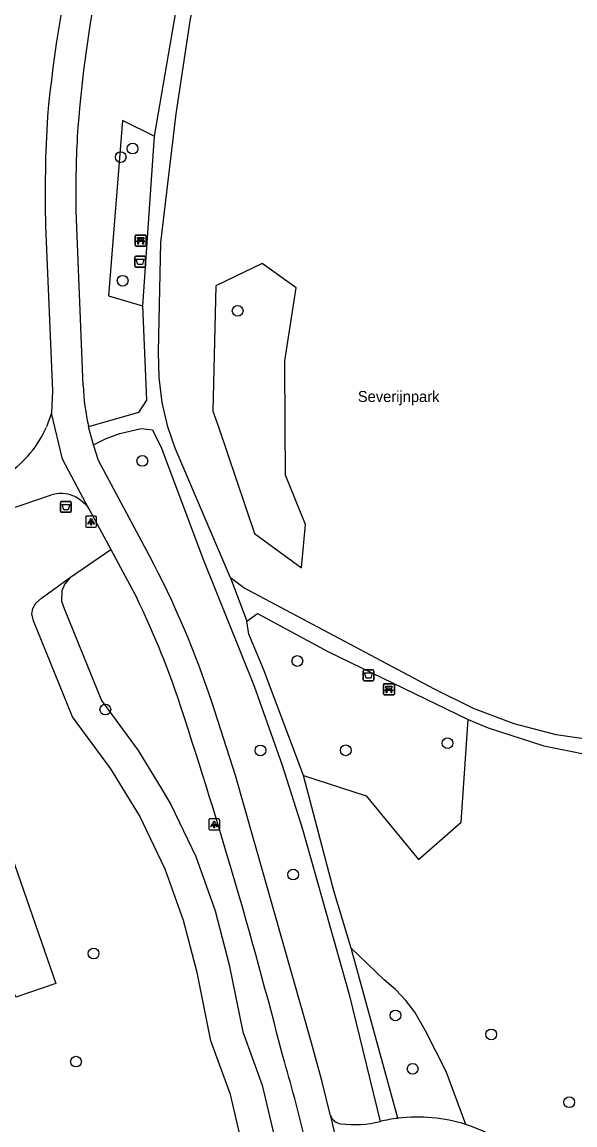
# Model space of a CAD drawing. Extents: x 157793 to 159380, y 380882 to 382313.
# Drawn here: x 159084.2 to 159134.6, y 381686.4 to 381786.9 of the extents above; entities that cross this region are included whole.
import ezdxf

# ---------------------------------------------------------------- set-up
doc = ezdxf.new("R2010")
doc.units = 0
for name, color, linetype in [('IMGEO_Afvalbak', 7, 'Continuous'), ('IMGEO_Bank', 7, 'Continuous'), ('IMGEO_Boom', 7, 'Continuous'), ('IMGEO_Fietspad_gesloten', 7, 'Continuous'), ('IMGEO_Groenvoorziening', 7, 'Continuous'), ('IMGEO_Lichtpunt', 7, 'Continuous'), ('IMGEO_Openbare_ruimte_label', 7, 'Continuous'), ('IMGEO_Pand', 7, 'Continuous'), ('IMGEO_Voetpad_halfverhard', 7, 'Continuous')]:
    doc.layers.add(name, color=color, linetype=linetype)

msp = doc.modelspace()

# ---------------------------------------------------------------- linework, layer by layer
at = {"layer": 'IMGEO_Afvalbak'}
for p, q in [((159094.48, 381764.65), (159094.48, 381765.45)), ((159094.48, 381765.45), (159094.48, 381764.65)), ((159094.58, 381765.55), (159095.37, 381765.55)), ((159095.37, 381765.55), (159094.58, 381765.55)), ((159095.47, 381765.45), (159095.47, 381764.65)), ((159095.47, 381764.65), (159095.47, 381765.45)), ((159095.37, 381764.55), (159094.58, 381764.55)), ((159094.58, 381764.55), (159095.37, 381764.55)), ((159087.72, 381742.33), (159087.72, 381743.13)), ((159087.72, 381743.13), (159087.72, 381742.33)), ((159087.82, 381743.23), (159088.6, 381743.23)), ((159088.6, 381743.23), (159087.82, 381743.23)), ((159088.7, 381743.13), (159088.7, 381742.33)), ((159088.7, 381742.33), (159088.7, 381743.13)), ((159088.6, 381742.23), (159087.82, 381742.23)), ((159087.82, 381742.23), (159088.6, 381742.23)), ((159115.27, 381726.99), (159115.27, 381727.78)), ((159115.27, 381727.78), (159115.27, 381726.99)), ((159115.37, 381727.88), (159116.16, 381727.88)), ((159116.16, 381727.88), (159115.37, 381727.88)), ((159116.26, 381727.78), (159116.26, 381726.99)), ((159116.26, 381726.99), (159116.26, 381727.78)), ((159116.16, 381726.89), (159115.37, 381726.89)), ((159115.37, 381726.89), (159116.16, 381726.89))]:
    msp.add_line(p, q, dxfattribs=at)
for points in [[(159094.62, 381765.27), (159095.32, 381765.27), (159095.17, 381764.8), (159094.77, 381764.8), (159094.62, 381765.27)], [(159087.86, 381742.94), (159088.56, 381742.94), (159088.41, 381742.47), (159088.01, 381742.47), (159087.86, 381742.94)], [(159115.41, 381727.6), (159116.11, 381727.6), (159115.96, 381727.13), (159115.56, 381727.13), (159115.41, 381727.6)]]:
    msp.add_lwpolyline(points, dxfattribs=at)
for centre, start, end in [((159094.58, 381765.45), 90, 180), ((159094.58, 381765.45), 90, 180), ((159095.37, 381765.45), 0, 90), ((159095.37, 381765.45), 360, 90), ((159094.58, 381764.65), 180, 270), ((159094.58, 381764.65), 180, 270), ((159095.37, 381764.65), 270, 0), ((159095.37, 381764.65), 270, 0), ((159087.82, 381743.13), 90, 180), ((159087.82, 381743.13), 90, 180), ((159087.82, 381742.33), 180, 270), ((159087.82, 381742.33), 180, 270), ((159088.6, 381743.13), 0, 90), ((159088.6, 381743.13), 360, 90), ((159088.6, 381742.33), 270, 0), ((159088.6, 381742.33), 270, 0), ((159115.37, 381727.78), 90, 180), ((159115.37, 381727.78), 90, 180), ((159116.16, 381727.78), 0, 90), ((159116.16, 381727.78), 360, 90), ((159115.37, 381726.99), 180, 270), ((159115.37, 381726.99), 180, 270), ((159116.16, 381726.99), 270, 0), ((159116.16, 381726.99), 270, 0)]:
    msp.add_arc(centre, 0.1, start, end, dxfattribs=at)
at = {"layer": 'IMGEO_Bank'}
for p, q in [((159094.51, 381766.55), (159094.51, 381767.39)), ((159094.51, 381767.39), (159094.51, 381766.55)), ((159094.59, 381767.48), (159095.43, 381767.48)), ((159095.43, 381767.48), (159094.59, 381767.48)), ((159095.51, 381767.4), (159095.51, 381766.56)), ((159095.51, 381766.56), (159095.51, 381767.4)), ((159095.44, 381766.48), (159094.6, 381766.48)), ((159094.6, 381766.48), (159095.44, 381766.48)), ((159094.82, 381766.98), (159094.82, 381767.09)), ((159095.21, 381766.88), (159094.82, 381766.88)), ((159095.15, 381767.1), (159094.87, 381767.1)), ((159094.87, 381767.09), (159094.87, 381766.98)), ((159094.87, 381766.98), (159095.15, 381766.98)), ((159095.16, 381766.98), (159095.16, 381767.09)), ((159095.2, 381767.09), (159095.2, 381766.98)), ((159117.12, 381725.69), (159117.12, 381726.53)), ((159117.12, 381726.53), (159117.12, 381725.69)), ((159117.2, 381726.61), (159118.04, 381726.61)), ((159118.04, 381726.61), (159117.2, 381726.61)), ((159117.43, 381726.12), (159117.43, 381726.22)), ((159117.47, 381726.22), (159117.47, 381726.12)), ((159117.76, 381726.23), (159117.48, 381726.23)), ((159117.77, 381726.12), (159117.77, 381726.22)), ((159117.81, 381726.22), (159117.81, 381726.12)), ((159118.12, 381726.54), (159118.12, 381725.7)), ((159118.12, 381725.7), (159118.12, 381726.54)), ((159118.05, 381725.61), (159117.21, 381725.61)), ((159117.21, 381725.61), (159118.05, 381725.61)), ((159117.82, 381726.01), (159117.43, 381726.01)), ((159117.48, 381726.11), (159117.76, 381726.11))]:
    msp.add_line(p, q, dxfattribs=at)
for points in [[(159094.76, 381766.88), (159094.62, 381766.88), (159094.73, 381766.98), (159094.82, 381766.98)], [(159094.82, 381767.1), (159094.73, 381767.1), (159094.73, 381767.26), (159095.29, 381767.26), (159095.29, 381767.1), (159095.21, 381767.1)], [(159094.81, 381766.87), (159094.81, 381766.66), (159094.77, 381766.66), (159094.77, 381766.87)], [(159095.21, 381766.98), (159095.29, 381766.98), (159095.41, 381766.88), (159095.27, 381766.88)], [(159095.26, 381766.87), (159095.26, 381766.66), (159095.22, 381766.66), (159095.22, 381766.87)], [(159117.42, 381726.23), (159117.34, 381726.23), (159117.34, 381726.39), (159117.9, 381726.39), (159117.9, 381726.23), (159117.82, 381726.23)], [(159117.37, 381726.01), (159117.23, 381726.01), (159117.34, 381726.11), (159117.42, 381726.11)], [(159117.42, 381726), (159117.42, 381725.79), (159117.38, 381725.79), (159117.38, 381726)], [(159117.82, 381726.11), (159117.9, 381726.11), (159118.01, 381726.01), (159117.88, 381726.01)], [(159117.87, 381726), (159117.87, 381725.79), (159117.83, 381725.79), (159117.83, 381726)]]:
    msp.add_lwpolyline(points, dxfattribs=at)
for centre, radius, start, end in [((159094.59, 381767.4), 0.0779, 92.4484, 184.2845), ((159094.59, 381767.4), 0.0779, 92.4484, 184.2845), ((159095.44, 381767.4), 0.0779, 2.4484, 94.2845), ((159095.44, 381767.4), 0.0779, 2.4484, 94.2845), ((159094.59, 381766.56), 0.0779, 182.4484, 274.2845), ((159094.59, 381766.56), 0.0779, 182.4484, 274.2845), ((159094.76, 381766.87), 0.00671, 2.8957, 87.1043), ((159094.82, 381766.87), 0.00671, 92.8957, 177.1043), ((159094.82, 381767.09), 0.00671, 2.8957, 87.1043), ((159094.82, 381766.98), 0.00671, 272.8957, 357.1043), ((159094.87, 381767.09), 0.00671, 92.8957, 177.1043), ((159094.87, 381766.98), 0.00671, 182.8957, 267.1043), ((159095.15, 381767.09), 0.00671, 2.8957, 87.1043), ((159095.15, 381766.98), 0.00671, 272.8957, 357.1043), ((159095.21, 381767.09), 0.00671, 92.8957, 177.1043), ((159095.21, 381766.98), 0.00671, 182.8957, 267.1043), ((159095.21, 381766.87), 0.00671, 2.8957, 87.1043), ((159095.27, 381766.87), 0.00671, 92.8957, 177.1043), ((159095.44, 381766.56), 0.0779, 272.4484, 4.2845), ((159095.44, 381766.56), 0.0779, 272.4484, 4.2845), ((159117.2, 381726.53), 0.0779, 92.4484, 184.2845), ((159117.2, 381726.53), 0.0779, 92.4484, 184.2845), ((159117.42, 381726.22), 0.00671, 2.8957, 87.1043), ((159117.48, 381726.22), 0.00671, 92.8957, 177.1043), ((159117.76, 381726.22), 0.00671, 2.8957, 87.1043), ((159117.82, 381726.22), 0.00671, 92.8957, 177.1043), ((159118.04, 381726.53), 0.0779, 2.4484, 94.2845), ((159118.04, 381726.53), 0.0779, 2.4484, 94.2845), ((159117.2, 381725.69), 0.0779, 182.4484, 274.2845), ((159117.2, 381725.69), 0.0779, 182.4484, 274.2845), ((159117.37, 381726), 0.00671, 2.8957, 87.1043), ((159117.42, 381726.12), 0.00671, 272.8957, 357.1043), ((159117.43, 381726), 0.00671, 92.8957, 177.1043), ((159117.48, 381726.12), 0.00671, 182.8957, 267.1043), ((159117.76, 381726.12), 0.00671, 272.8957, 357.1043), ((159117.82, 381726.12), 0.00671, 182.8957, 267.1043), ((159117.82, 381726), 0.00671, 2.8957, 87.1043), ((159117.88, 381726), 0.00671, 92.8957, 177.1043), ((159118.04, 381725.69), 0.0779, 272.4484, 4.2845), ((159118.04, 381725.69), 0.0779, 272.4484, 4.2845)]:
    msp.add_arc(centre, radius, start, end, dxfattribs=at)
at = {"layer": 'IMGEO_Boom'}
for centre in [(159094.28, 381775.35), (159093.2, 381774.58), (159093.38, 381763.32), (159103.85, 381760.58), (159095.17, 381746.91), (159109.28, 381728.69), (159091.8, 381724.27), (159122.96, 381721.21), (159105.92, 381720.55), (159113.69, 381720.56), (159108.9, 381709.24), (159090.73, 381702.05), (159118.22, 381696.42), (159126.94, 381694.69), (159089.13, 381692.21), (159119.78, 381691.56), (159134.04, 381688.51)]:
    msp.add_circle(centre, 0.489, dxfattribs=at)
at = {"layer": 'IMGEO_Fietspad_gesloten'}
for points in [[(159089.77, 381753.79), (159089.13, 381769.68)], [(159086.36, 381768.28), (159086.99, 381753.28), (159086.9, 381751.25)], [(159086.9, 381751.25), (159086.44, 381750)], [(159090.29, 381742.56), (159087.9, 381747.07), (159086.9, 381751.25)], [(159090.71, 381748.38), (159090.28, 381750)], [(159095.81, 381738.27), (159091.19, 381746.96), (159090.71, 381748.38)], [(159073.42, 381739.23), (159086.8, 381743.8), (159086.83, 381743.81), (159087.08, 381743.88), (159087.34, 381743.93), (159087.6, 381743.96), (159087.87, 381743.96), (159088.13, 381743.94), (159088.39, 381743.9), (159088.65, 381743.83), (159088.9, 381743.74), (159089.14, 381743.63), (159089.37, 381743.5), (159089.58, 381743.35), (159089.78, 381743.17), (159089.97, 381742.99), (159090.14, 381742.78), (159090.29, 381742.56)], [(159090.29, 381742.56), (159090.42, 381742.33), (159092.3, 381738.83)], [(159092.3, 381738.83), (159094.69, 381734.37)], [(159112.31, 381687.28), (159111.54, 381690.37), (159110.58, 381693.92), (159103.65, 381718.28), (159101.52, 381724.89)], [(159112.31, 381687.28), (159112.68, 381685.68), (159113.98, 381680.11)]]:
    msp.add_lwpolyline(points, dxfattribs=at)
for centre, radius, start, end in [((159213.99, 381766.22), 128.03, 166.6106, 174.601), ((159196.89, 381769.34), 107.88, 168.8549, 176.2214), ((159202.33, 381771.29), 116.01, 176.552, 181.4858), ((159189.8, 381771.28), 100.69, 177.057, 180.9136), ((159111.47, 381754.79), 21.72, 182.6315, 192.7301), ((159077.24, 381754.04), 10.05, 304.2376, 336.2914), ((159021.22, 381698.56), 84.5, 18.1516, 28.0274), ((159024.29, 381700.09), 78.3, 18.9045, 25.9669), ((158630.39, 381570.56), 492.94, 14.3452, 18.3134), ((158954.85, 381647.96), 159.52, 13.4158, 16.2873), ((159113.44, 381687.76), 1.23, 203.1474, 260.9075), ((159120.21, 381672.27), 14.88, 96.8023, 103.141), ((159120.21, 381672.26), 14.9, 72.7532, 96.8011), ((159114.46, 381695.84), 9.37, 262.5528, 284.5859), ((159110.22, 381646.25), 42.74, 67.728, 70.2999)]:
    msp.add_arc(centre, radius, start, end, dxfattribs=at)
at = {"layer": 'IMGEO_Groenvoorziening'}
for points in [[(159096.24, 381776.48), (159093.37, 381777.9), (159092.08, 381761.95), (159095.18, 381761.04)], [(159108.14, 381756.01), (159109.19, 381762.66), (159106.07, 381764.89), (159101.85, 381762.85), (159101.6, 381751.45), (159102.09, 381750), (159105.37, 381740.3), (159109.67, 381737.19), (159110.02, 381741.12), (159108.2, 381745.62), (159108.18, 381750), (159108.14, 381756.01)], [(159088.64, 381736.32), (159092.3, 381738.83)], [(159107.41, 381666.47), (159107.39, 381667.8), (159106.9, 381673.74), (159105.8, 381679.62), (159105.01, 381682.67), (159104.45, 381683.86), (159103.2, 381689.21), (159101.42, 381694.1), (159100.15, 381700.34), (159098.93, 381705.05), (159097.26, 381709.73), (159094.9, 381714.63), (159092.31, 381718.88), (159088.82, 381723.6), (159085.26, 381732.34), (159085.12, 381732.98), (159085.19, 381733.48), (159085.46, 381733.96), (159086, 381734.4), (159088.64, 381736.32)], [(159088.64, 381736.32), (159088.11, 381735.73), (159087.84, 381735.08), (159087.81, 381734.14), (159088.04, 381733.47), (159091.46, 381725.08), (159094.8, 381720.55), (159096.98, 381716.97), (159097.75, 381715.62), (159100.03, 381710.89), (159101.8, 381705.94), (159103.08, 381701.02), (159104.31, 381694.92), (159106.08, 381690.07), (159107.41, 381684.41), (159110.02, 381684.97)], [(159109.83, 381718.27), (159115.54, 381716.41), (159120.3, 381710.63), (159124.19, 381714.02), (159124.85, 381723.36)], [(159124.62, 381686.49), (159122.83, 381691.3), (159120.95, 381695.01), (159119.97, 381696.7), (159119.15, 381697.79), (159118.22, 381698.78), (159117.18, 381699.67), (159114.18, 381702.54)]]:
    msp.add_lwpolyline(points, dxfattribs=at)
at = {"layer": 'IMGEO_Lichtpunt'}
for p, q in [((159090.01, 381741.77), (159090.01, 381740.97)), ((159090.01, 381741.77), (159090.01, 381740.97)), ((159090.91, 381741.87), (159090.1, 381741.87)), ((159090.91, 381741.87), (159090.1, 381741.87)), ((159091.01, 381740.97), (159091.01, 381741.77)), ((159091.01, 381740.97), (159091.01, 381741.77)), ((159090.1, 381740.87), (159090.91, 381740.87)), ((159090.1, 381740.87), (159090.91, 381740.87)), ((159101.21, 381714.21), (159101.21, 381713.41)), ((159101.21, 381714.21), (159101.21, 381713.41)), ((159102.11, 381714.31), (159101.31, 381714.31)), ((159102.11, 381714.31), (159101.31, 381714.31)), ((159102.21, 381713.41), (159102.21, 381714.21)), ((159102.21, 381713.41), (159102.21, 381714.21)), ((159101.31, 381713.31), (159102.11, 381713.31)), ((159101.31, 381713.31), (159102.11, 381713.31))]:
    msp.add_line(p, q, dxfattribs=at)
for points in [[(159090.38, 381741.44), (159090.42, 381741.41), (159090.24, 381741.15), (159090.2, 381741.18), (159090.38, 381741.44)], [(159090.49, 381741.39), (159090.53, 381741.39), (159090.53, 381741.07), (159090.49, 381741.07), (159090.49, 381741.39)], [(159090.6, 381741.41), (159090.63, 381741.44), (159090.82, 381741.17), (159090.78, 381741.15), (159090.6, 381741.41)], [(159101.59, 381713.88), (159101.63, 381713.85), (159101.44, 381713.59), (159101.4, 381713.61), (159101.59, 381713.88)], [(159101.69, 381713.83), (159101.74, 381713.83), (159101.74, 381713.51), (159101.69, 381713.51), (159101.69, 381713.83)], [(159101.8, 381713.85), (159101.84, 381713.88), (159102.02, 381713.61), (159101.99, 381713.59), (159101.8, 381713.85)]]:
    msp.add_lwpolyline(points, dxfattribs=at)
for centre in [(159090.51, 381741.57), (159101.71, 381714.01)]:
    msp.add_circle(centre, 0.0994, dxfattribs=at)
for centre, start, end in [((159090.1, 381741.77), 90, 180), ((159090.1, 381741.77), 90, 180), ((159090.91, 381741.77), 0, 90), ((159090.91, 381741.77), 0, 90), ((159090.1, 381740.97), 180, 270), ((159090.1, 381740.97), 180, 270), ((159090.91, 381740.97), 270, 0), ((159090.91, 381740.97), 270, 360), ((159101.31, 381714.21), 90, 180), ((159101.31, 381714.21), 90, 180), ((159102.11, 381714.21), 0, 90), ((159102.11, 381714.21), 0, 90), ((159101.31, 381713.41), 180, 270), ((159101.31, 381713.41), 180, 270), ((159102.11, 381713.41), 270, 0), ((159102.11, 381713.41), 270, 360)]:
    msp.add_arc(centre, 0.0946, start, end, dxfattribs=at)
at = {"layer": 'IMGEO_Pand'}
msp.add_lwpolyline([(159083.29, 381710.9), (159087.28, 381699.32), (159083.65, 381698.08), (159083.57, 381698.32)], dxfattribs=at)
at = {"layer": 'IMGEO_Voetpad_halfverhard'}
for points in [[(159103.2, 381736.26), (159098.15, 381748.08), (159097.5, 381750), (159096.98, 381752.23), (159096.69, 381754.52), (159096.64, 381756.84), (159096.85, 381766.8), (159098.24, 381778.51), (159099.54, 381787.17), (159103.02, 381801.95), (159108.03, 381816.29), (159109.64, 381819.72), (159111.44, 381823.07), (159112.25, 381824.07)], [(159109.95, 381823.08), (159107.07, 381817.58), (159103.71, 381809.5), (159101.21, 381801.1), (159099.02, 381792.57), (159096.24, 381776.48)], [(159096.24, 381776.48), (159095.18, 381761.04)], [(159095.18, 381761.04), (159095.55, 381752.45), (159094.82, 381751.31), (159090.28, 381750)], [(159090.71, 381748.38), (159091.89, 381748.96), (159093.12, 381749.42), (159095.07, 381749.86), (159096.09, 381749.75), (159096.91, 381748.06), (159100.68, 381738.04), (159105.34, 381726.4), (159107.89, 381719.21), (159109.74, 381713.39), (159113.99, 381698.33), (159116.82, 381686.77)], [(159103.2, 381736.26), (159104.68, 381732.32)], [(159138.49, 381721.14), (159132.86, 381721.98), (159129.03, 381722.98), (159125.32, 381724.36), (159121.77, 381726.13), (159104.4, 381735.36), (159103.2, 381736.26)], [(159104.68, 381732.32), (159105.65, 381733.01), (159112.11, 381729.53), (159124.85, 381723.36)], [(159109.83, 381718.27), (159106.2, 381727.96), (159104.88, 381731.15), (159104.68, 381732.32)], [(159124.85, 381723.36), (159126.67, 381722.61), (159131.72, 381720.98), (159137.76, 381719.75)], [(159114.18, 381702.54), (159112.61, 381707.77), (159109.83, 381718.27)], [(159118.44, 381687.05), (159114.18, 381702.54)]]:
    msp.add_lwpolyline(points, dxfattribs=at)

# ---------------------------------------------------------------- texts
at = {"layer": 'IMGEO_Openbare_ruimte_label'}
msp.add_text('Severijnpark', height=1, rotation=359.9427, dxfattribs=at).set_placement((159114.79, 381752.28))

doc.saveas('drawing.dxf')
